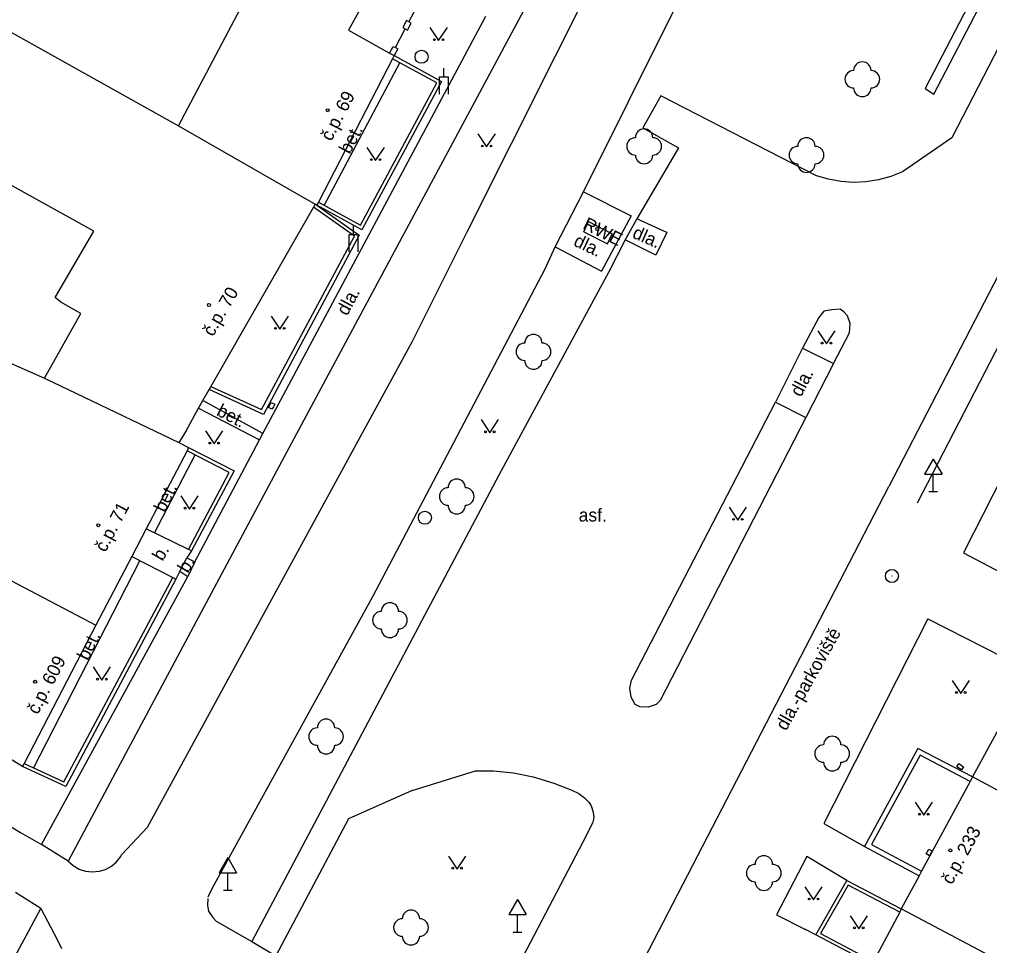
# Model space of a CAD drawing. Extents: x -577457 to -568404, y -1208466 to -1201387.
# Drawn here: x -568736.3 to -568680.5, y -1203760.8 to -1203707.6 of the extents above; entities that cross this region are included whole.
import ezdxf

# ---------------------------------------------------------------- set-up
doc = ezdxf.new("R2010")
doc.units = 0
for name, color, linetype in [('BUDOVY_MĚŘ', 7, 'Continuous'), ('BUDOVY_NEMĚŘ', 7, 'Continuous'), ('MAP_ZN_BP', 7, 'Continuous'), ('OBVOD_PILÍŘE', 7, 'Continuous'), ('POMOC_POPIS', 7, 'Continuous'), ('ROZHRANÍ_PLOCH', 7, 'Continuous'), ('ZELEŇ', 7, 'Continuous'), ('ZN_BUDOV', 7, 'Continuous'), ('ZN_DOPLŇKOVÉ', 7, 'Continuous'), ('ZN_KULTUR', 7, 'Continuous'), ('Č_POPIS_ORIENT', 7, 'Continuous')]:
    doc.layers.add(name, color=color, linetype=linetype)

msp = doc.modelspace()

# ---------------------------------------------------------------- linework, layer by layer
at = {"layer": 'BUDOVY_MĚŘ'}
for points in [[(-568714.83, -1203709.85), (-568719.09, -1203718.1)], [(-568715, -1203709.53), (-568714.74, -1203709.67)], [(-568714.74, -1203709.67), (-568714.83, -1203709.85)], [(-568719.37, -1203718.38), (-568725.27, -1203728.7)], [(-568719.28, -1203718.22), (-568719.37, -1203718.38)], [(-568719.18, -1203718.27), (-568719.28, -1203718.22)], [(-568719.09, -1203718.1), (-568719.18, -1203718.27)], [(-568703.83, -1203719.8), (-568703.57, -1203719.21)], [(-568703.57, -1203719.21), (-568702.21, -1203719.91)], [(-568703.83, -1203719.8), (-568702.47, -1203720.5)], [(-568702.47, -1203720.5), (-568702.21, -1203719.91)], [(-568725.27, -1203728.7), (-568725.37, -1203728.87)], [(-568726.69, -1203731.25), (-568727.11, -1203731.92)], [(-568727.11, -1203731.92), (-568726.55, -1203732.21)], [(-568726.55, -1203732.21), (-568726.64, -1203732.39)], [(-568726.64, -1203732.39), (-568728.98, -1203736.87)], [(-568728.98, -1203736.87), (-568729.82, -1203738.47)], [(-568729.82, -1203738.47), (-568731.88, -1203742.41)], [(-568731.88, -1203742.41), (-568736, -1203750.38)], [(-568736.09, -1203750.55), (-568746.01, -1203744.47)], [(-568677.93, -1203744.61), (-568681.5, -1203751.14)], [(-568736, -1203750.38), (-568736.09, -1203750.55)], [(-568681.5, -1203751.14), (-568681.64, -1203751.4)], [(-568681.64, -1203751.4), (-568684.43, -1203756.57)], [(-568684.57, -1203756.83), (-568685.59, -1203758.73)], [(-568684.43, -1203756.57), (-568684.57, -1203756.83)], [(-568685.68, -1203758.91), (-568687.18, -1203761.75)], [(-568685.59, -1203758.73), (-568685.68, -1203758.91)]]:
    msp.add_lwpolyline(points, dxfattribs=at)
at = {"layer": 'BUDOVY_NEMĚŘ'}
for points in [[(-568727.14, -1203713.71), (-568721.77, -1203703.54), (-568716.36, -1203706.39), (-568717.37, -1203708.2), (-568715, -1203709.53)], [(-568734.83, -1203728.21), (-568732.74, -1203724.5), (-568733.89, -1203723.85), (-568734.22, -1203723.58), (-568732, -1203719.77), (-568744.59, -1203712.78), (-568740.75, -1203706.08), (-568727.14, -1203713.71), (-568719.28, -1203718.22)], [(-568737.13, -1203727.2), (-568734.83, -1203728.21)], [(-568734.83, -1203728.21), (-568727.11, -1203731.92)], [(-568745.93, -1203744.34), (-568743.93, -1203740.33), (-568741.84, -1203741.48), (-568740.17, -1203738.07), (-568731.88, -1203742.41)], [(-568677.93, -1203744.61), (-568667.17, -1203750.35), (-568668.69, -1203753.05), (-568666.04, -1203754.43), (-568668.12, -1203758.19), (-568671.64, -1203756.42), (-568681.5, -1203751.14)], [(-568671.64, -1203756.42), (-568673.73, -1203760.26), (-568677.29, -1203758.34), (-568679.27, -1203762.08), (-568685.59, -1203758.73)]]:
    msp.add_lwpolyline(points, dxfattribs=at)
at = {"layer": 'MAP_ZN_BP'}
for centre, radius in [((-568713.16, -1203709.741), 0.375), ((-568713.16, -1203709.741), 0.0005), ((-568712.97, -1203736.241), 0.375), ((-568712.97, -1203736.241), 0.0005), ((-568686.13, -1203739.591), 0.375), ((-568686.13, -1203739.591), 0.0005)]:
    msp.add_circle(centre, radius, dxfattribs=at)
at = {"layer": 'OBVOD_PILÍŘE'}
for points in [[(-568721.68, -1203729.86), (-568721.76, -1203730), (-568721.95, -1203729.9), (-568721.8, -1203729.62), (-568721.6, -1203729.72), (-568721.68, -1203729.86)], [(-568682.15, -1203750.47), (-568682.02, -1203750.56), (-568682.13, -1203750.74), (-568682.4, -1203750.57), (-568682.28, -1203750.38), (-568682.15, -1203750.47)], [(-568684.08, -1203755.43), (-568684, -1203755.29), (-568683.81, -1203755.39), (-568683.96, -1203755.68), (-568684.16, -1203755.57), (-568684.08, -1203755.43)]]:
    msp.add_lwpolyline(points, dxfattribs=at)
at = {"layer": 'ROZHRANÍ_PLOCH'}
for points in [[(-568703.85, -1203717.5), (-568670.15, -1203649.81)], [(-568733.47, -1203755.98), (-568733.18, -1203756.24), (-568732.84, -1203756.44), (-568732.47, -1203756.56), (-568732.09, -1203756.6), (-568731.7, -1203756.57), (-568731.33, -1203756.46), (-568730.98, -1203756.27), (-568730.69, -1203756.02), (-568730.45, -1203755.71), (-568730.4, -1203755.63), (-568728.91, -1203754.03), (-568713.7, -1203726.12), (-568710.53, -1203719.76), (-568702.93, -1203704.63), (-568681.63, -1203661.91), (-568680.81, -1203660.36)], [(-568662.64, -1203675.55), (-568682.68, -1203714.39)], [(-568705.33, -1203703.4), (-568721.06, -1203732.74)], [(-568722.28, -1203731.39), (-568709.46, -1203707.4)], [(-568672.88, -1203708.51), (-568686.3, -1203734.45)], [(-568684.65, -1203735.38), (-568671.51, -1203709.93)], [(-568718.76, -1203718.28), (-568714.41, -1203710.08)], [(-568699.41, -1203711.98), (-568700.45, -1203713.83)], [(-568690.47, -1203716.58), (-568699.41, -1203711.98)], [(-568700.45, -1203713.83), (-568698.4, -1203714.98)], [(-568682.68, -1203714.39), (-568685.52, -1203716.36)], [(-568698.4, -1203714.98), (-568700.79, -1203719.05)], [(-568689.78, -1203716.78), (-568690.47, -1203716.58)], [(-568686.2, -1203716.63), (-568686.9, -1203716.82)], [(-568685.52, -1203716.36), (-568686.2, -1203716.63)], [(-568689.07, -1203716.91), (-568689.78, -1203716.78)], [(-568688.34, -1203716.96), (-568689.07, -1203716.91)], [(-568687.62, -1203716.93), (-568688.34, -1203716.96)], [(-568686.9, -1203716.82), (-568687.62, -1203716.93)], [(-568705.48, -1203720.67), (-568703.85, -1203717.5)], [(-568703.85, -1203717.5), (-568701.12, -1203718.89)], [(-568701.12, -1203718.89), (-568702.82, -1203722.06)], [(-568700.79, -1203719.05), (-568701.46, -1203720.26)], [(-568699.07, -1203719.85), (-568700.79, -1203719.05)], [(-568699.07, -1203719.85), (-568699.7, -1203721.15)], [(-568706.05, -1203721.94), (-568705.48, -1203720.67)], [(-568705.48, -1203720.67), (-568702.82, -1203722.06)], [(-568701.46, -1203720.26), (-568702.4, -1203722.11)], [(-568699.7, -1203721.15), (-568701.46, -1203720.26)], [(-568715.97, -1203740.77), (-568706.05, -1203721.94)], [(-568702.4, -1203722.11), (-568708.72, -1203733.8)], [(-568690.04, -1203724.37), (-568690.32, -1203724.72)], [(-568689.59, -1203724.28), (-568690.04, -1203724.37)], [(-568689.1, -1203724.25), (-568689.59, -1203724.28)], [(-568688.89, -1203724.41), (-568689.1, -1203724.25)], [(-568688.68, -1203724.64), (-568688.89, -1203724.41)], [(-568690.32, -1203724.72), (-568691.26, -1203726.49)], [(-568688.52, -1203725.07), (-568688.68, -1203724.64)], [(-568688.56, -1203725.61), (-568688.52, -1203725.07)], [(-568689.48, -1203727.38), (-568688.56, -1203725.61)], [(-568691.26, -1203726.49), (-568692.82, -1203729.59)], [(-568691.26, -1203726.49), (-568689.48, -1203727.38)], [(-568689.48, -1203727.38), (-568691.07, -1203730.47)], [(-568722.28, -1203731.39), (-568725.73, -1203729.5)], [(-568701.09, -1203745.58), (-568692.82, -1203729.59)], [(-568692.82, -1203729.59), (-568691.07, -1203730.47)], [(-568725.98, -1203729.94), (-568722.48, -1203731.77)], [(-568691.07, -1203730.47), (-568699.44, -1203746.74)], [(-568726.19, -1203738.78), (-568722.48, -1203731.77)], [(-568722.48, -1203731.77), (-568722.28, -1203731.39)], [(-568678.61, -1203731.56), (-568682.01, -1203738.26)], [(-568721.06, -1203732.74), (-568733.47, -1203755.98)], [(-568728.51, -1203737.1), (-568726.17, -1203732.63)], [(-568708.72, -1203733.8), (-568722.92, -1203760.6)], [(-568700.39, -1203761.66), (-568686.3, -1203734.45)], [(-568726.56, -1203738.06), (-568728.98, -1203736.87)], [(-568729.82, -1203738.47), (-568727.46, -1203739.68)], [(-568726.38, -1203738.15), (-568726.56, -1203738.06)], [(-568682.01, -1203738.26), (-568679.14, -1203739.78)], [(-568735.46, -1203750.63), (-568729.35, -1203738.71)], [(-568726.65, -1203738.55), (-568726.19, -1203738.78)], [(-568726.19, -1203738.78), (-568726.6, -1203739.62)], [(-568735, -1203755.03), (-568726.6, -1203739.62)], [(-568727.05, -1203739.32), (-568726.6, -1203739.62)], [(-568727.46, -1203739.68), (-568727.29, -1203739.77)], [(-568725.17, -1203757.52), (-568715.97, -1203740.77)], [(-568684.06, -1203742.06), (-568690.05, -1203753.82)], [(-568684.06, -1203742.06), (-568678.61, -1203744.83)], [(-568701.19, -1203746.04), (-568701.09, -1203745.58)], [(-568701.11, -1203746.56), (-568701.19, -1203746.04)], [(-568749.05, -1203746.55), (-568736.22, -1203754.33), (-568735, -1203755.03)], [(-568700.89, -1203746.97), (-568701.11, -1203746.56)], [(-568699.44, -1203746.74), (-568699.67, -1203746.97)], [(-568700.62, -1203747.12), (-568700.89, -1203746.97)], [(-568700.13, -1203747.14), (-568700.62, -1203747.12)], [(-568699.67, -1203746.97), (-568700.13, -1203747.14)], [(-568713.71, -1203751.93), (-568710.07, -1203750.79)], [(-568710.07, -1203750.79), (-568709.02, -1203750.79)], [(-568709.02, -1203750.79), (-568707.88, -1203750.91)], [(-568707.88, -1203750.91), (-568706.75, -1203751.14)], [(-568706.75, -1203751.14), (-568705.56, -1203751.5)], [(-568705.56, -1203751.5), (-568704.53, -1203751.91)], [(-568713.71, -1203751.93), (-568717.37, -1203753.56)], [(-568704.53, -1203751.91), (-568704.13, -1203752.1)], [(-568704.13, -1203752.1), (-568703.79, -1203752.34)], [(-568703.79, -1203752.34), (-568703.55, -1203752.59)], [(-568703.55, -1203752.59), (-568703.42, -1203752.81)], [(-568703.42, -1203752.81), (-568703.29, -1203753.16)], [(-568717.37, -1203753.56), (-568721.53, -1203761.43)], [(-568703.26, -1203753.5), (-568703.34, -1203753.8)], [(-568703.29, -1203753.16), (-568703.26, -1203753.5)], [(-568703.34, -1203753.8), (-568703.89, -1203754.9)], [(-568690.05, -1203753.82), (-568687.71, -1203755.14)], [(-568733.47, -1203755.98), (-568735, -1203755.03)], [(-568703.89, -1203754.9), (-568708.84, -1203764.35)], [(-568691.02, -1203755.71), (-568692.77, -1203759.07)], [(-568688.72, -1203757.09), (-568691.02, -1203755.71)], [(-568735.04, -1203758.71), (-568736.5, -1203757.78)], [(-568725.42, -1203758.04), (-568725.17, -1203757.52)], [(-568725.44, -1203758.13), (-568725.47, -1203758.53)], [(-568725.47, -1203758.53), (-568725.4, -1203758.86)], [(-568746.66, -1203780.27), (-568735.04, -1203758.71)], [(-568735.04, -1203758.71), (-568734.08, -1203760.53)], [(-568725.4, -1203758.86), (-568725.15, -1203759.22)], [(-568692.77, -1203759.07), (-568691.1, -1203759.92)], [(-568725.15, -1203759.22), (-568724.96, -1203759.43)], [(-568724.96, -1203759.43), (-568722.92, -1203760.6)], [(-568690.51, -1203760.23), (-568691.1, -1203759.92)], [(-568734.08, -1203760.53), (-568733.85, -1203761.01)], [(-568722.92, -1203760.6), (-568721.53, -1203761.43)]]:
    msp.add_lwpolyline(points, dxfattribs=at)
at = {"layer": 'ZELEŇ'}
for points in [[(-568665.52, -1203675.59), (-568684.22, -1203711.57)], [(-568683.72, -1203711.89), (-568664.94, -1203675.85)], [(-568684.22, -1203711.57), (-568683.72, -1203711.89)]]:
    msp.add_lwpolyline(points, dxfattribs=at)
for centre in [(-568687.83, -1203711.03), (-568700.37, -1203714.89), (-568691.04, -1203715.39), (-568706.73, -1203726.7), (-568711.14, -1203735.02), (-568714.98, -1203742.13), (-568718.65, -1203748.82), (-568689.56, -1203749.8), (-568693.49, -1203756.67), (-568713.77, -1203759.8)]:
    msp.add_circle(centre, 0.0005, dxfattribs=at)
for centre, start, end in [((-568687.83, -1203710.53), 0, 180), ((-568688.33, -1203711.03), 90, 270), ((-568687.33, -1203711.03), 270, 90), ((-568687.83, -1203711.53), 180, 360), ((-568700.37, -1203714.39), 0, 180), ((-568700.87, -1203714.89), 90, 270), ((-568699.87, -1203714.89), 270, 90), ((-568691.04, -1203714.89), 0, 180), ((-568691.54, -1203715.39), 90, 270), ((-568690.54, -1203715.39), 270, 90), ((-568700.37, -1203715.39), 180, 360), ((-568691.04, -1203715.89), 180, 360), ((-568707.23, -1203726.7), 90, 270), ((-568706.73, -1203726.2), 0, 180), ((-568706.23, -1203726.7), 270, 90), ((-568706.73, -1203727.2), 180, 360), ((-568711.14, -1203734.52), 0, 180), ((-568711.64, -1203735.02), 90, 270), ((-568710.64, -1203735.02), 270, 90), ((-568711.14, -1203735.52), 180, 360), ((-568714.98, -1203741.63), 0, 180), ((-568715.48, -1203742.13), 90, 270), ((-568714.48, -1203742.13), 270, 90), ((-568714.98, -1203742.63), 180, 360), ((-568718.65, -1203748.32), 0, 180), ((-568719.15, -1203748.82), 90, 270), ((-568718.15, -1203748.82), 270, 90), ((-568689.56, -1203749.3), 0, 180), ((-568718.65, -1203749.32), 180, 360), ((-568690.06, -1203749.8), 90, 270), ((-568689.06, -1203749.8), 270, 90), ((-568689.56, -1203750.3), 180, 360), ((-568693.49, -1203756.17), 0, 180), ((-568693.99, -1203756.67), 90, 270), ((-568692.99, -1203756.67), 270, 90), ((-568693.49, -1203757.17), 180, 360), ((-568713.77, -1203759.3), 0, 180), ((-568714.27, -1203759.8), 90, 270), ((-568713.27, -1203759.8), 270, 90), ((-568713.77, -1203760.3), 180, 360)]:
    msp.add_arc(centre, 0.5, start, end, dxfattribs=at)
at = {"layer": 'ZN_BUDOV'}
for centre in [(-568718.55, -1203712.81), (-568703.06, -1203719.64), (-568725.38, -1203724.01), (-568731.74, -1203736.67), (-568735.37, -1203745.67), (-568682.77, -1203755.37)]:
    msp.add_circle(centre, 0.0875, dxfattribs=at)
at = {"layer": 'ZN_DOPLŇKOVÉ'}
for p, q in [((-568711.88, -1203710.89), (-568711.88, -1203710.39)), ((-568717.08, -1203719.95), (-568717.08, -1203719.45)), ((-568683.75, -1203732.874), (-568684.25, -1203733.74)), ((-568683.75, -1203732.874), (-568683.25, -1203733.74)), ((-568684.25, -1203733.74), (-568683.25, -1203733.74)), ((-568683.75, -1203734.74), (-568683.75, -1203733.74)), ((-568684, -1203734.74), (-568683.5, -1203734.74)), ((-568724.29, -1203755.784), (-568724.79, -1203756.65)), ((-568724.29, -1203755.784), (-568723.79, -1203756.65)), ((-568724.79, -1203756.65), (-568723.79, -1203756.65)), ((-568724.29, -1203757.65), (-568724.29, -1203756.65)), ((-568724.54, -1203757.65), (-568724.04, -1203757.65)), ((-568707.65, -1203758.194), (-568708.15, -1203759.06)), ((-568707.65, -1203758.194), (-568707.15, -1203759.06)), ((-568708.15, -1203759.06), (-568707.15, -1203759.06)), ((-568707.65, -1203760.06), (-568707.65, -1203759.06)), ((-568707.9, -1203760.06), (-568707.4, -1203760.06))]:
    msp.add_line(p, q, dxfattribs=at)
for points in [[(-568713.89, -1203707.73), (-568712.75, -1203705.56)], [(-568713.89, -1203707.73), (-568714.02, -1203707.66), (-568714.23, -1203708.06), (-568714.1, -1203708.13)], [(-568714.1, -1203708.13), (-568713.97, -1203708.2), (-568713.76, -1203707.8), (-568713.89, -1203707.73)], [(-568714.66, -1203709.21), (-568714.1, -1203708.13)], [(-568715, -1203709.53), (-568714.8, -1203709.14), (-568714.66, -1203709.21)], [(-568714.66, -1203709.21), (-568714.53, -1203709.28), (-568714.74, -1203709.67)], [(-568714.74, -1203709.67), (-568712.01, -1203711.16), (-568716.6, -1203719.69), (-568719.18, -1203718.27)], [(-568719.09, -1203718.1), (-568716.68, -1203719.42), (-568712.28, -1203711.24), (-568714.83, -1203709.85)], [(-568712.13, -1203711.89), (-568712.13, -1203710.89), (-568711.63, -1203710.89), (-568711.63, -1203711.89)], [(-568719.18, -1203718.27), (-568716.75, -1203719.99), (-568722.25, -1203730.3), (-568725.37, -1203728.87)], [(-568725.27, -1203728.7), (-568722.36, -1203730.02), (-568717.02, -1203720.05), (-568719.37, -1203718.38)], [(-568717.33, -1203720.95), (-568717.33, -1203719.95), (-568716.83, -1203719.95), (-568716.83, -1203720.95)], [(-568725.73, -1203729.5), (-568725.37, -1203728.87)], [(-568725.98, -1203729.94), (-568725.73, -1203729.5)], [(-568726.69, -1203731.25), (-568725.98, -1203729.94)], [(-568726.55, -1203732.21), (-568723.94, -1203733.55), (-568726.38, -1203738.15)], [(-568726.56, -1203738.06), (-568724.21, -1203733.64), (-568726.64, -1203732.39)], [(-568726.38, -1203738.15), (-568726.65, -1203738.55)], [(-568727.05, -1203739.32), (-568726.65, -1203738.55)], [(-568727.05, -1203739.32), (-568727.29, -1203739.77)], [(-568727.29, -1203739.77), (-568733.61, -1203751.69), (-568736.09, -1203750.55)], [(-568736, -1203750.38), (-568733.72, -1203751.42), (-568727.46, -1203739.68)], [(-568684.63, -1203749.5), (-568687.71, -1203755.14)], [(-568681.5, -1203751.14), (-568684.63, -1203749.5)], [(-568681.64, -1203751.4), (-568684.51, -1203749.9), (-568687.3, -1203755.02), (-568684.43, -1203756.57)], [(-568687.71, -1203755.14), (-568684.57, -1203756.83)], [(-568690.51, -1203760.23), (-568688.72, -1203757.09)], [(-568685.68, -1203758.91), (-568688.64, -1203757.36), (-568690.23, -1203760.15), (-568687.18, -1203761.75)], [(-568688.72, -1203757.09), (-568685.59, -1203758.73)], [(-568687.27, -1203761.93), (-568690.51, -1203760.23)]]:
    msp.add_lwpolyline(points, dxfattribs=at)
at = {"layer": 'ZN_KULTUR'}
for points in [[(-568712.68, -1203708.06), (-568712.18, -1203708.81), (-568711.68, -1203708.06)], [(-568709.92, -1203714.17), (-568709.42, -1203714.92), (-568708.92, -1203714.17)], [(-568716.3, -1203714.95), (-568715.8, -1203715.7), (-568715.3, -1203714.95)], [(-568721.81, -1203724.65), (-568721.31, -1203725.4), (-568720.81, -1203724.65)], [(-568690.39, -1203725.5), (-568689.89, -1203726.25), (-568689.39, -1203725.5)], [(-568709.74, -1203730.6), (-568709.24, -1203731.35), (-568708.74, -1203730.6)], [(-568725.58, -1203731.25), (-568725.08, -1203732), (-568724.58, -1203731.25)], [(-568727, -1203734.99), (-568726.5, -1203735.74), (-568726, -1203734.99)], [(-568695.48, -1203735.63), (-568694.98, -1203736.38), (-568694.48, -1203735.63)], [(-568732.03, -1203744.82), (-568731.53, -1203745.57), (-568731.03, -1203744.82)], [(-568682.67, -1203745.59), (-568682.17, -1203746.34), (-568681.67, -1203745.59)], [(-568684.79, -1203752.59), (-568684.29, -1203753.34), (-568683.79, -1203752.59)], [(-568711.62, -1203755.69), (-568711.12, -1203756.44), (-568710.62, -1203755.69)], [(-568691.13, -1203757.46), (-568690.63, -1203758.21), (-568690.13, -1203757.46)], [(-568688.53, -1203759.12), (-568688.03, -1203759.87), (-568687.53, -1203759.12)]]:
    msp.add_lwpolyline(points, dxfattribs=at)
for centre in [(-568712.43, -1203708.76), (-568711.93, -1203708.76), (-568709.67, -1203714.87), (-568709.17, -1203714.87), (-568716.05, -1203715.65), (-568715.55, -1203715.65), (-568721.56, -1203725.35), (-568721.06, -1203725.35), (-568690.14, -1203726.2), (-568689.64, -1203726.2), (-568709.49, -1203731.3), (-568708.99, -1203731.3), (-568725.33, -1203731.95), (-568724.83, -1203731.95), (-568726.75, -1203735.69), (-568726.25, -1203735.69), (-568695.23, -1203736.33), (-568694.73, -1203736.33), (-568731.78, -1203745.52), (-568731.28, -1203745.52), (-568682.42, -1203746.29), (-568681.92, -1203746.29), (-568684.54, -1203753.29), (-568684.04, -1203753.29), (-568711.37, -1203756.39), (-568710.87, -1203756.39), (-568690.88, -1203758.16), (-568690.38, -1203758.16), (-568688.28, -1203759.82), (-568687.78, -1203759.82)]:
    msp.add_circle(centre, 0.05, dxfattribs=at)

# ---------------------------------------------------------------- texts
at = {"layer": 'POMOC_POPIS'}
for s, rotation, p in [('bet.', 62, (-568717.29, -1203715.38)), ('RWE', 333.61, (-568703.95, -1203719.6)), ('dla.', 336.41, (-568701.1, -1203720.12)), ('dla.', 334.32, (-568704.48, -1203720.57)), ('dla.', 61.68, (-568717.44, -1203724.67)), ('dla.', 62.34, (-568691.36, -1203729.34)), ('bet.', 332.58, (-568725, -1203730.32)), ('bet.', 64.03, (-568727.92, -1203735.98)), ('b.', 59.76, (-568728.05, -1203738.78)), ('b.', 59.38, (-568726.59, -1203739.47)), ('dla.-parkoviště', 60.82, (-568692.21, -1203748.53)), ('bet.', 64.03, (-568732.33, -1203744.5))]:
    msp.add_text(s, height=0.75, rotation=rotation, dxfattribs=at).set_placement(p)
msp.add_text('asf.', height=0.75, dxfattribs=at).set_placement((-568704.13, -1203736.46))
at = {"layer": 'Č_POPIS_ORIENT'}
for s, rotation, p in [('č.p. 69', 62.68, (-568718.35, -1203714.64)), ('č.p. 70', 60.26, (-568725.15, -1203725.87)), ('č.p. 71', 62.43, (-568731.33, -1203738.27)), ('č.p. 609', 62.65, (-568735.22, -1203747.6)), ('č.p. 233', 61.68, (-568682.68, -1203757.38))]:
    msp.add_text(s, height=0.75, rotation=rotation, dxfattribs=at).set_placement(p)

doc.saveas('drawing.dxf')
